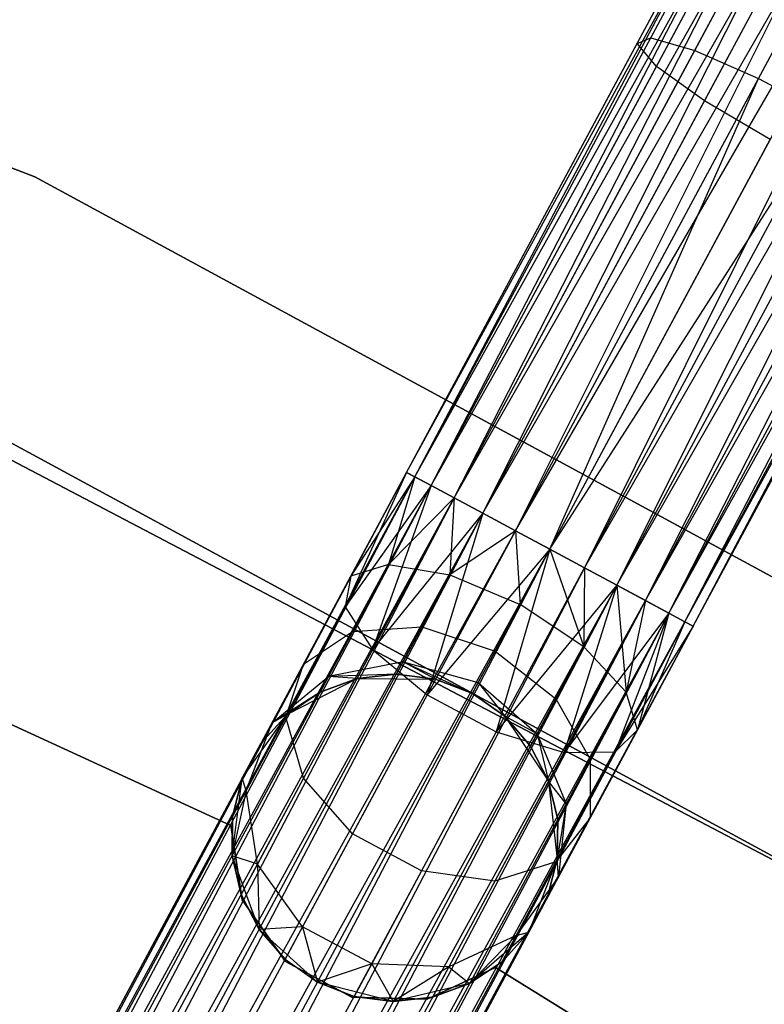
# Model space of a CAD drawing. Extents: x -91 to 92, y -91 to 92.
# Tile 300 of 319: x 26.72 to 31.27, y 53.03 to 59.04. Entities that reach past the tile are written whole.
import ezdxf

# ---------------------------------------------------------------- set-up
doc = ezdxf.new("R2010")
doc.units = 0
doc.header["$LTSCALE"] = 25.4
doc.layers.get('0').update_dxf_attribs({"linetype": 'CONTINUOUS'})

# ---------------------------------------------------------------- blocks, each defined once
blk = doc.blocks.new('NL2500012258_STL_2')
at = {"color": 0}
for p, q in [((121.3281, 55.8495, 27.3795), (124.9671, 62.6262, 27.6205)), ((121.3281, 55.8495, 27.3795), (124.9671, 62.6262, 27.6205)), ((121.3281, 55.8495, 27.6205), (124.9671, 62.6262, 27.6205)), ((121.3281, 55.8495, 27.6205), (124.9671, 62.6262, 27.6205)), ((121.3789, 55.8222, 27.8546), (124.9671, 62.6262, 27.6205)), ((121.3789, 55.8222, 27.8546), (124.9671, 62.6262, 27.6205)), ((121.3281, 55.8495, 27.3795), (125.0179, 62.5989, 27.1454)), ((121.3281, 55.8495, 27.3795), (125.0179, 62.5989, 27.1454)), ((121.3789, 55.8222, 27.1454), (125.0179, 62.5989, 27.1454)), ((121.3789, 55.8222, 27.1454), (125.0179, 62.5989, 27.1454)), ((121.3789, 55.8222, 27.8546), (125.1166, 62.5459, 28.0681)), ((121.3789, 55.8222, 27.8546), (125.1166, 62.5459, 28.0681)), ((121.4776, 55.7692, 26.9319), (125.0179, 62.5989, 27.1454)), ((121.4776, 55.7692, 26.9319), (125.0179, 62.5989, 27.1454)), ((121.4776, 55.7692, 28.0681), (125.1166, 62.5459, 28.0681)), ((121.4776, 55.7692, 28.0681), (125.1166, 62.5459, 28.0681)), ((121.6185, 55.6936, 28.2485), (125.1166, 62.5459, 28.0681)), ((121.6185, 55.6936, 28.2485), (125.1166, 62.5459, 28.0681)), ((121.4776, 55.7692, 26.9319), (125.2575, 62.4703, 26.7515)), ((121.4776, 55.7692, 26.9319), (125.2575, 62.4703, 26.7515)), ((121.6185, 55.6936, 26.7515), (125.2575, 62.4703, 26.7515)), ((121.6185, 55.6936, 26.7515), (125.2575, 62.4703, 26.7515)), ((121.7933, 55.5997, 26.6146), (125.2575, 62.4703, 26.7515)), ((121.7933, 55.5997, 26.6146), (125.2575, 62.4703, 26.7515)), ((121.6185, 55.6936, 28.2485), (125.4323, 62.3764, 28.3855)), ((121.6185, 55.6936, 28.2485), (125.4323, 62.3764, 28.3855)), ((121.7933, 55.5997, 28.3855), (125.4323, 62.3764, 28.3855)), ((121.7933, 55.5997, 28.3855), (125.4323, 62.3764, 28.3855)), ((121.9919, 55.4931, 28.4709), (125.4323, 62.3764, 28.3855)), ((121.9919, 55.4931, 28.4709), (125.4323, 62.3764, 28.3855)), ((121.7933, 55.5997, 26.6146), (125.6309, 62.2698, 26.5291)), ((121.7933, 55.5997, 26.6146), (125.6309, 62.2698, 26.5291)), ((121.9919, 55.4931, 26.5291), (125.6309, 62.2698, 26.5291)), ((121.9919, 55.4931, 26.5291), (125.6309, 62.2698, 26.5291)), ((121.9919, 55.4931, 28.4709), (125.8417, 62.1565, 28.5)), ((121.9919, 55.4931, 28.4709), (125.8417, 62.1565, 28.5)), ((122.2027, 55.3798, 26.5), (125.8417, 62.1565, 26.5)), ((122.2027, 55.3798, 26.5), (125.8417, 62.1565, 26.5)), ((122.2027, 55.3798, 28.5), (125.8417, 62.1565, 28.5)), ((122.2027, 55.3798, 28.5), (125.8417, 62.1565, 28.5)), ((125.8417, 62.1565, 28.5), (122.4135, 55.2666, 28.4709)), ((125.8417, 62.1565, 28.5), (122.4135, 55.2666, 28.4709)), ((122.4135, 55.2666, 26.5291), (126.0525, 62.0433, 26.5291)), ((122.4135, 55.2666, 26.5291), (126.0525, 62.0433, 26.5291)), ((122.6121, 55.16, 26.6146), (126.0525, 62.0433, 26.5291)), ((122.6121, 55.16, 26.6146), (126.0525, 62.0433, 26.5291)), ((122.4135, 55.2666, 28.4709), (126.2511, 61.9367, 28.3855)), ((122.4135, 55.2666, 28.4709), (126.2511, 61.9367, 28.3855)), ((122.6121, 55.16, 28.3855), (126.2511, 61.9367, 28.3855)), ((122.6121, 55.16, 28.3855), (126.2511, 61.9367, 28.3855)), ((122.7869, 55.0661, 28.2485), (126.2511, 61.9367, 28.3855)), ((122.7869, 55.0661, 28.2485), (126.2511, 61.9367, 28.3855)), ((122.6121, 55.16, 26.6146), (126.4259, 61.8428, 26.7515)), ((122.6121, 55.16, 26.6146), (126.4259, 61.8428, 26.7515)), ((122.7869, 55.0661, 26.7515), (126.4259, 61.8428, 26.7515)), ((122.7869, 55.0661, 26.7515), (126.4259, 61.8428, 26.7515)), ((122.9277, 54.9905, 26.9319), (126.4259, 61.8428, 26.7515)), ((122.9277, 54.9905, 26.9319), (126.4259, 61.8428, 26.7515)), ((122.7869, 55.0661, 28.2485), (126.5668, 61.7672, 28.0681)), ((122.7869, 55.0661, 28.2485), (126.5668, 61.7672, 28.0681)), ((122.9277, 54.9905, 28.0681), (126.5668, 61.7672, 28.0681)), ((122.9277, 54.9905, 28.0681), (126.5668, 61.7672, 28.0681)), ((123.0265, 54.9375, 27.8546), (126.5668, 61.7672, 28.0681)), ((123.0265, 54.9375, 27.8546), (126.5668, 61.7672, 28.0681)), ((122.9277, 54.9905, 26.9319), (126.6655, 61.7142, 27.1454)), ((122.9277, 54.9905, 26.9319), (126.6655, 61.7142, 27.1454)), ((123.0265, 54.9375, 27.1454), (126.6655, 61.7142, 27.1454)), ((123.0265, 54.9375, 27.1454), (126.6655, 61.7142, 27.1454)), ((123.0773, 54.9102, 27.3795), (126.6655, 61.7142, 27.1454)), ((123.0773, 54.9102, 27.3795), (126.6655, 61.7142, 27.1454)), ((123.0265, 54.9375, 27.8546), (126.7163, 61.6869, 27.6205)), ((123.0265, 54.9375, 27.8546), (126.7163, 61.6869, 27.6205)), ((123.0773, 54.9102, 27.6205), (126.7163, 61.6869, 27.6205)), ((123.0773, 54.9102, 27.6205), (126.7163, 61.6869, 27.6205)), ((123.0773, 54.9102, 27.3795), (126.7163, 61.6869, 27.6205)), ((123.0773, 54.9102, 27.3795), (126.7163, 61.6869, 27.6205)), ((122.8189, 58.5038, 177.6258), (124.2265, 61.125, 176.9443)), ((122.8189, 58.5038, 177.6258), (124.2265, 61.125, 176.9443)), ((123.0863, 58.427, 178.0152), (124.5211, 61.099, 177.3206)), ((123.0863, 58.427, 178.0152), (124.5211, 61.099, 177.3206)), ((122.7345, 58.4685, 177.156), (124.1092, 61.0285, 176.4904)), ((122.7345, 58.4685, 177.156), (124.1092, 61.0285, 176.4904)), ((123.4754, 58.2558, 178.2352), (124.9256, 60.9565, 177.5331)), ((123.4754, 58.2558, 178.2352), (124.9256, 60.9565, 177.5331)), ((122.8523, 58.3292, 176.7135), (124.1961, 60.8316, 176.0629)), ((122.8523, 58.3292, 176.7135), (124.1961, 60.8316, 176.0629)), ((119.0583, 57.6553, 26.5), (111.3045, 60.6336, 26.5)), ((111.3045, 60.6336, 17), (119.0583, 57.6553, 17)), ((119.0583, 57.6553, 26.5), (111.3045, 60.6336, 26.5)), ((111.3045, 60.6336, 17), (119.0583, 57.6553, 17)), ((123.1455, 58.1179, 176.3996), (124.4673, 60.5795, 175.7597)), ((123.1455, 58.1179, 176.3996), (124.4673, 60.5795, 175.7597)), ((121.3281, 55.8495, 177.3795), (122.7345, 58.4685, 177.156)), ((121.3281, 55.8495, 177.3795), (122.7345, 58.4685, 177.156)), ((121.3789, 55.8222, 177.8546), (122.8189, 58.5038, 177.6258)), ((121.3789, 55.8222, 177.8546), (122.8189, 58.5038, 177.6258)), ((122.7345, 58.4685, 177.156), (122.8189, 58.5038, 177.6258)), ((122.7345, 58.4685, 177.156), (122.8189, 58.5038, 177.6258)), ((122.8523, 58.3292, 176.7135), (122.7345, 58.4685, 177.156)), ((122.8523, 58.3292, 176.7135), (122.7345, 58.4685, 177.156)), ((122.8189, 58.5038, 177.6258), (123.0863, 58.427, 178.0152)), ((122.8189, 58.5038, 177.6258), (123.0863, 58.427, 178.0152)), ((121.6185, 55.6936, 178.2485), (123.0863, 58.427, 178.0152)), ((121.6185, 55.6936, 178.2485), (123.0863, 58.427, 178.0152)), ((123.0863, 58.427, 178.0152), (123.4754, 58.2558, 178.2352)), ((123.0863, 58.427, 178.0152), (123.4754, 58.2558, 178.2352)), ((121.4776, 55.7692, 176.9319), (122.8523, 58.3292, 176.7135)), ((121.4776, 55.7692, 176.9319), (122.8523, 58.3292, 176.7135)), ((123.1455, 58.1179, 176.3996), (122.8523, 58.3292, 176.7135)), ((123.1455, 58.1179, 176.3996), (122.8523, 58.3292, 176.7135)), ((121.9919, 55.4931, 178.4709), (123.4754, 58.2558, 178.2352)), ((121.9919, 55.4931, 178.4709), (123.4754, 58.2558, 178.2352)), ((122.2027, 55.3798, 178.5), (123.4754, 58.2558, 178.2352)), ((122.2027, 55.3798, 178.5), (123.4754, 58.2558, 178.2352)), ((123.4754, 58.2558, 178.2352), (123.8971, 58.0294, 178.2352)), ((123.4754, 58.2558, 178.2352), (123.8971, 58.0294, 178.2352)), ((121.7933, 55.5997, 176.6145), (123.1455, 58.1179, 176.3996)), ((121.7933, 55.5997, 176.6145), (123.1455, 58.1179, 176.3996)), ((123.5468, 57.883, 176.2864), (123.1455, 58.1179, 176.3996)), ((123.5468, 57.883, 176.2864), (123.1455, 58.1179, 176.3996)), ((122.2027, 55.3798, 178.5), (123.8971, 58.0294, 178.2352)), ((122.2027, 55.3798, 178.5), (123.8971, 58.0294, 178.2352)), ((122.4135, 55.2666, 178.4709), (123.8971, 58.0294, 178.2352)), ((122.4135, 55.2666, 178.4709), (123.8971, 58.0294, 178.2352)), ((122.2027, 55.3798, 176.5), (123.5468, 57.883, 176.2864)), ((122.2027, 55.3798, 176.5), (123.5468, 57.883, 176.2864)), ((122.7869, 55.0661, 178.2485), (124.2547, 57.7996, 178.0152)), ((122.7869, 55.0661, 178.2485), (124.2547, 57.7996, 178.0152)), ((122.6121, 55.16, 176.6145), (123.9644, 57.6782, 176.3996)), ((122.6121, 55.16, 176.6145), (123.9644, 57.6782, 176.3996)), ((126.3571, 53.6903, 26.5), (119.0583, 57.6553, 26.5)), ((119.0583, 57.6553, 17), (126.3571, 53.6903, 17)), ((119.0583, 57.6553, 26.5), (119.0583, 57.6553, 17)), ((126.3571, 53.6903, 26.5), (119.0583, 57.6553, 26.5)), ((119.0583, 57.6553, 17), (126.3571, 53.6903, 17)), ((119.0583, 57.6553, 26.5), (119.0583, 57.6553, 17)), ((123.0265, 54.9375, 177.8546), (124.4664, 57.6191, 177.6258)), ((123.0265, 54.9375, 177.8546), (124.4664, 57.6191, 177.6258)), ((122.9277, 54.9905, 176.9319), (124.3024, 57.5505, 176.7135)), ((122.9277, 54.9905, 176.9319), (124.3024, 57.5505, 176.7135)), ((123.0773, 54.9102, 177.3795), (124.4836, 57.5292, 177.156)), ((123.0773, 54.9102, 177.3795), (124.4836, 57.5292, 177.156)), ((124.7933, 52.8373, 19), (117.6193, 56.6054, 19)), ((117.6193, 56.6054, 20), (124.7933, 52.8373, 20)), ((124.7933, 52.8373, 19), (117.6193, 56.6054, 19)), ((117.6193, 56.6054, 20), (124.7933, 52.8373, 20)), ((118.43, 56.2932, 26.5), (125.5564, 52.4219, 26.5)), ((125.5564, 52.4219, 17), (118.43, 56.2932, 17)), ((125.5564, 52.4219, 17), (118.43, 56.2932, 17)), ((118.43, 56.2932, 26.5), (125.5564, 52.4219, 26.5)), ((115.1547, 56.04, 22), (120.2552, 53.6936, 22)), ((120.2552, 53.6936, 20), (115.1547, 56.04, 20)), ((120.2552, 53.6936, 20), (115.1547, 56.04, 20)), ((115.1547, 56.04, 22), (120.2552, 53.6936, 22)), ((121.3281, 55.8495, 177.3795), (112.2211, 38.89, 177.6205)), ((112.2211, 38.89, 177.3795), (121.3281, 55.8495, 177.3795)), ((121.3281, 55.8495, 177.3795), (112.2211, 38.89, 177.6205)), ((112.2211, 38.89, 177.3795), (121.3281, 55.8495, 177.3795)), ((112.2211, 38.89, 177.6205), (121.3789, 55.8222, 177.8546)), ((112.2211, 38.89, 177.6205), (121.3789, 55.8222, 177.8546)), ((112.2719, 38.8627, 177.1454), (121.3281, 55.8495, 177.3795)), ((112.2719, 38.8627, 177.1454), (121.3281, 55.8495, 177.3795)), ((112.2719, 38.8627, 177.8546), (121.3789, 55.8222, 177.8546)), ((112.2719, 38.8627, 177.8546), (121.3789, 55.8222, 177.8546)), ((121.3789, 55.8222, 177.8546), (112.3706, 38.8097, 178.0681)), ((121.3789, 55.8222, 177.8546), (112.3706, 38.8097, 178.0681)), ((121.3281, 55.8495, 27.6205), (120.9526, 55.0283, 27.6754)), ((121.3281, 55.8495, 27.6205), (120.9526, 55.0283, 27.6754)), ((121.3789, 55.8222, 27.8546), (120.9526, 55.0283, 27.6754)), ((121.3789, 55.8222, 27.8546), (120.9526, 55.0283, 27.6754)), ((121.3281, 55.8495, 27.3795), (120.9878, 55.2158, 27.2364)), ((121.3281, 55.8495, 27.6205), (120.9878, 55.2158, 27.2364)), ((121.3281, 55.8495, 27.6205), (120.9878, 55.2158, 27.2364)), ((121.3281, 55.8495, 27.3795), (120.9878, 55.2158, 27.2364)), ((121.3789, 55.8222, 27.1454), (120.9878, 55.2158, 27.2364)), ((121.3789, 55.8222, 27.1454), (120.9878, 55.2158, 27.2364)), ((121.3789, 55.8222, 27.1454), (121.2184, 55.2864, 26.8229)), ((121.3789, 55.8222, 27.1454), (121.2184, 55.2864, 26.8229)), ((121.3789, 55.8222, 177.8546), (121.3281, 55.8495, 177.3795)), ((121.3281, 55.8495, 177.3795), (121.4776, 55.7692, 176.9319)), ((121.3281, 55.8495, 177.3795), (121.4776, 55.7692, 176.9319)), ((121.3789, 55.8222, 177.8546), (121.3281, 55.8495, 177.3795)), ((121.3789, 55.8222, 27.1454), (121.3281, 55.8495, 27.3795)), ((121.3281, 55.8495, 27.6205), (121.3789, 55.8222, 27.8546)), ((121.3281, 55.8495, 27.6205), (121.3789, 55.8222, 27.8546)), ((121.3789, 55.8222, 27.1454), (121.3281, 55.8495, 27.3795)), ((121.6185, 55.6936, 178.2485), (121.3789, 55.8222, 177.8546)), ((121.6185, 55.6936, 178.2485), (121.3789, 55.8222, 177.8546)), ((121.4776, 55.7692, 26.9319), (121.3789, 55.8222, 27.1454)), ((121.3789, 55.8222, 27.8546), (121.4776, 55.7692, 28.0681)), ((121.3789, 55.8222, 27.8546), (121.4776, 55.7692, 28.0681)), ((121.4776, 55.7692, 26.9319), (121.3789, 55.8222, 27.1454)), ((121.4776, 55.7692, 176.9319), (112.2719, 38.8627, 177.1454)), ((121.4776, 55.7692, 176.9319), (112.2719, 38.8627, 177.1454)), ((112.3706, 38.8097, 176.9319), (121.4776, 55.7692, 176.9319)), ((112.3706, 38.8097, 176.9319), (121.4776, 55.7692, 176.9319)), ((112.5114, 38.7341, 176.7515), (121.4776, 55.7692, 176.9319)), ((112.5114, 38.7341, 176.7515), (121.4776, 55.7692, 176.9319)), ((121.4776, 55.7692, 28.0681), (120.9526, 55.0283, 27.6754)), ((121.4776, 55.7692, 28.0681), (120.9526, 55.0283, 27.6754)), ((121.4776, 55.7692, 28.0681), (121.1209, 54.7669, 28.0393)), ((121.4776, 55.7692, 28.0681), (121.1209, 54.7669, 28.0393)), ((121.4776, 55.7692, 26.9319), (121.2184, 55.2864, 26.8229)), ((121.4776, 55.7692, 26.9319), (121.2184, 55.2864, 26.8229)), ((121.4776, 55.7692, 176.9319), (121.7933, 55.5997, 176.6145)), ((121.4776, 55.7692, 176.9319), (121.7933, 55.5997, 176.6145)), ((121.6185, 55.6936, 26.7515), (121.4776, 55.7692, 26.9319)), ((121.4776, 55.7692, 28.0681), (121.6185, 55.6936, 28.2485)), ((121.4776, 55.7692, 28.0681), (121.6185, 55.6936, 28.2485)), ((121.6185, 55.6936, 26.7515), (121.4776, 55.7692, 26.9319)), ((112.3706, 38.8097, 178.0681), (121.6185, 55.6936, 178.2485)), ((112.3706, 38.8097, 178.0681), (121.6185, 55.6936, 178.2485)), ((112.5114, 38.7341, 178.2485), (121.6185, 55.6936, 178.2485)), ((112.5114, 38.7341, 178.2485), (121.6185, 55.6936, 178.2485)), ((121.6185, 55.6936, 178.2485), (112.6862, 38.6402, 178.3855)), ((121.6185, 55.6936, 178.2485), (112.6862, 38.6402, 178.3855)), ((121.6185, 55.6936, 28.2485), (121.1209, 54.7669, 28.0393)), ((121.6185, 55.6936, 28.2485), (121.1209, 54.7669, 28.0393)), ((121.6185, 55.6936, 26.7515), (121.2184, 55.2864, 26.8229)), ((121.6185, 55.6936, 26.7515), (121.2184, 55.2864, 26.8229)), ((121.6185, 55.6936, 26.7515), (121.5915, 55.2239, 26.5297)), ((121.6185, 55.6936, 26.7515), (121.5915, 55.2239, 26.5297)), ((121.9919, 55.4931, 178.4709), (121.6185, 55.6936, 178.2485)), ((121.9919, 55.4931, 178.4709), (121.6185, 55.6936, 178.2485)), ((121.7933, 55.5997, 26.6146), (121.6185, 55.6936, 26.7515)), ((121.6185, 55.6936, 28.2485), (121.7933, 55.5997, 28.3855)), ((121.6185, 55.6936, 28.2485), (121.7933, 55.5997, 28.3855)), ((121.7933, 55.5997, 26.6146), (121.6185, 55.6936, 26.7515)), ((121.7933, 55.5997, 176.6145), (112.5114, 38.7341, 176.7515)), ((121.7933, 55.5997, 176.6145), (112.5114, 38.7341, 176.7515)), ((112.6862, 38.6402, 176.6145), (121.7933, 55.5997, 176.6145)), ((112.6862, 38.6402, 176.6145), (121.7933, 55.5997, 176.6145)), ((112.8848, 38.5336, 176.5291), (121.7933, 55.5997, 176.6145)), ((112.8848, 38.5336, 176.5291), (121.7933, 55.5997, 176.6145)), ((121.7933, 55.5997, 28.3855), (121.1209, 54.7669, 28.0393)), ((121.7933, 55.5997, 28.3855), (121.1209, 54.7669, 28.0393)), ((121.7933, 55.5997, 28.3855), (121.454, 54.4914, 28.2448)), ((121.7933, 55.5997, 28.3855), (121.454, 54.4914, 28.2448)), ((121.7933, 55.5997, 26.6146), (121.5915, 55.2239, 26.5297)), ((121.7933, 55.5997, 26.6146), (121.5915, 55.2239, 26.5297)), ((121.7933, 55.5997, 176.6145), (122.2027, 55.3798, 176.5)), ((121.7933, 55.5997, 176.6145), (122.2027, 55.3798, 176.5)), ((121.9919, 55.4931, 26.5291), (121.7933, 55.5997, 26.6146)), ((121.7933, 55.5997, 28.3855), (121.9919, 55.4931, 28.4709)), ((121.7933, 55.5997, 28.3855), (121.9919, 55.4931, 28.4709)), ((121.9919, 55.4931, 26.5291), (121.7933, 55.5997, 26.6146)), ((112.6862, 38.6402, 178.3855), (121.9919, 55.4931, 178.4709)), ((112.6862, 38.6402, 178.3855), (121.9919, 55.4931, 178.4709)), ((112.8848, 38.5336, 178.4709), (121.9919, 55.4931, 178.4709)), ((112.8848, 38.5336, 178.4709), (121.9919, 55.4931, 178.4709)), ((121.9919, 55.4931, 28.4709), (121.454, 54.4914, 28.2448)), ((121.9919, 55.4931, 28.4709), (121.454, 54.4914, 28.2448)), ((121.9919, 55.4931, 26.5291), (121.5915, 55.2239, 26.5297)), ((121.9919, 55.4931, 26.5291), (121.5915, 55.2239, 26.5297)), ((122.2027, 55.3798, 178.5), (121.9919, 55.4931, 178.4709)), ((122.2027, 55.3798, 178.5), (121.9919, 55.4931, 178.4709)), ((122.2027, 55.3798, 26.5), (121.9919, 55.4931, 26.5291)), ((121.9919, 55.4931, 28.4709), (122.2027, 55.3798, 28.5)), ((121.9919, 55.4931, 28.4709), (122.2027, 55.3798, 28.5)), ((121.9919, 55.4931, 26.5291), (122.0216, 55.0427, 26.4239)), ((121.9919, 55.4931, 26.5291), (122.0216, 55.0427, 26.4239)), ((122.2027, 55.3798, 26.5), (121.9919, 55.4931, 26.5291)), ((112.8848, 38.5336, 176.5291), (122.2027, 55.3798, 176.5)), ((112.8848, 38.5336, 176.5291), (122.2027, 55.3798, 176.5)), ((113.0956, 38.4204, 178.5), (122.2027, 55.3798, 178.5)), ((113.0956, 38.4204, 178.5), (122.2027, 55.3798, 178.5)), ((113.0956, 38.4204, 176.5), (122.2027, 55.3798, 176.5)), ((113.0956, 38.4204, 176.5), (122.2027, 55.3798, 176.5)), ((113.3065, 38.3071, 176.5291), (122.2027, 55.3798, 176.5)), ((113.3065, 38.3071, 176.5291), (122.2027, 55.3798, 176.5)), ((122.2027, 55.3798, 28.5), (121.454, 54.4914, 28.2448)), ((122.2027, 55.3798, 28.5), (121.454, 54.4914, 28.2448)), ((122.2027, 55.3798, 28.5), (121.8757, 54.265, 28.2448)), ((122.2027, 55.3798, 28.5), (121.8757, 54.265, 28.2448)), ((122.0216, 55.0427, 26.4239), (122.2027, 55.3798, 26.5)), ((122.0216, 55.0427, 26.4239), (122.2027, 55.3798, 26.5)), ((122.2027, 55.3798, 176.5), (122.6121, 55.16, 176.6145)), ((122.4135, 55.2666, 178.4709), (122.2027, 55.3798, 178.5)), ((122.4135, 55.2666, 178.4709), (122.2027, 55.3798, 178.5)), ((122.2027, 55.3798, 176.5), (122.6121, 55.16, 176.6145)), ((122.4135, 55.2666, 26.5291), (122.2027, 55.3798, 26.5)), ((122.2027, 55.3798, 28.5), (122.4135, 55.2666, 28.4709)), ((122.2027, 55.3798, 26.5), (122.4103, 54.7842, 26.5297)), ((122.4135, 55.2666, 26.5291), (122.2027, 55.3798, 26.5)), ((122.2027, 55.3798, 26.5), (122.4103, 54.7842, 26.5297)), ((122.2027, 55.3798, 28.5), (122.4135, 55.2666, 28.4709)), ((113.3065, 38.3071, 178.4709), (122.4135, 55.2666, 178.4709)), ((113.3065, 38.3071, 178.4709), (122.4135, 55.2666, 178.4709)), ((122.4135, 55.2666, 178.4709), (113.5051, 38.2005, 178.3855)), ((122.4135, 55.2666, 178.4709), (113.5051, 38.2005, 178.3855)), ((121.2184, 55.2864, 26.8229), (120.9878, 55.2158, 27.2364)), ((121.2184, 55.2864, 26.8229), (120.9878, 55.2158, 27.2364)), ((121.2184, 55.2864, 26.8229), (120.9986, 54.8771, 26.5125)), ((121.2184, 55.2864, 26.8229), (120.9986, 54.8771, 26.5125)), ((121.2184, 55.2864, 26.8229), (121.5915, 55.2239, 26.5297)), ((121.2184, 55.2864, 26.8229), (121.5915, 55.2239, 26.5297)), ((122.4135, 55.2666, 28.4709), (121.8757, 54.265, 28.2448)), ((122.4135, 55.2666, 28.4709), (121.8757, 54.265, 28.2448)), ((122.4135, 55.2666, 26.5291), (122.4103, 54.7842, 26.5297)), ((122.4135, 55.2666, 26.5291), (122.4103, 54.7842, 26.5297)), ((122.7869, 55.0661, 178.2485), (122.4135, 55.2666, 178.4709)), ((122.7869, 55.0661, 178.2485), (122.4135, 55.2666, 178.4709)), ((122.4135, 55.2666, 28.4709), (122.6121, 55.16, 28.3855)), ((122.6121, 55.16, 26.6146), (122.4135, 55.2666, 26.5291)), ((122.6121, 55.16, 26.6146), (122.4135, 55.2666, 26.5291)), ((122.4135, 55.2666, 28.4709), (122.6121, 55.16, 28.3855)), ((120.9878, 55.2158, 27.2364), (120.6994, 54.6786, 26.829)), ((120.9878, 55.2158, 27.2364), (120.6994, 54.6786, 26.829)), ((120.9878, 55.2158, 27.2364), (120.9526, 55.0283, 27.6754)), ((120.9878, 55.2158, 27.2364), (120.9526, 55.0283, 27.6754)), ((121.5915, 55.2239, 26.5297), (121.4204, 54.9054, 26.2881)), ((121.5915, 55.2239, 26.5297), (121.4204, 54.9054, 26.2881)), ((121.5915, 55.2239, 26.5297), (122.0216, 55.0427, 26.4239)), ((121.5915, 55.2239, 26.5297), (122.0216, 55.0427, 26.4239)), ((122.6121, 55.16, 176.6145), (113.3065, 38.3071, 176.5291)), ((122.6121, 55.16, 176.6145), (113.3065, 38.3071, 176.5291)), ((113.5051, 38.2005, 176.6145), (122.6121, 55.16, 176.6145)), ((113.5051, 38.2005, 176.6145), (122.6121, 55.16, 176.6145)), ((113.6799, 38.1066, 176.7515), (122.6121, 55.16, 176.6145)), ((113.6799, 38.1066, 176.7515), (122.6121, 55.16, 176.6145)), ((122.6121, 55.16, 28.3855), (121.8757, 54.265, 28.2448)), ((122.6121, 55.16, 28.3855), (121.8757, 54.265, 28.2448)), ((122.6121, 55.16, 28.3855), (122.2893, 54.1395, 28.0393)), ((122.6121, 55.16, 28.3855), (122.2893, 54.1395, 28.0393)), ((122.6121, 55.16, 26.6146), (122.4103, 54.7842, 26.5297)), ((122.6121, 55.16, 26.6146), (122.4103, 54.7842, 26.5297)), ((122.6121, 55.16, 176.6145), (122.9277, 54.9905, 176.9319)), ((122.6121, 55.16, 176.6145), (122.9277, 54.9905, 176.9319)), ((122.6121, 55.16, 28.3855), (122.7869, 55.0661, 28.2485)), ((122.7869, 55.0661, 26.7515), (122.6121, 55.16, 26.6146)), ((122.6121, 55.16, 26.6146), (122.6685, 54.5077, 26.8229)), ((122.7869, 55.0661, 26.7515), (122.6121, 55.16, 26.6146)), ((122.6121, 55.16, 26.6146), (122.6685, 54.5077, 26.8229)), ((122.6121, 55.16, 28.3855), (122.7869, 55.0661, 28.2485)), ((113.5051, 38.2005, 178.3855), (122.7869, 55.0661, 178.2485)), ((113.5051, 38.2005, 178.3855), (122.7869, 55.0661, 178.2485)), ((113.6799, 38.1066, 178.2485), (122.7869, 55.0661, 178.2485)), ((113.6799, 38.1066, 178.2485), (122.7869, 55.0661, 178.2485)), ((122.7869, 55.0661, 178.2485), (113.8207, 38.031, 178.0681)), ((122.7869, 55.0661, 178.2485), (113.8207, 38.031, 178.0681)), ((120.9526, 55.0283, 27.6754), (120.5912, 54.3554, 27.165)), ((120.9526, 55.0283, 27.6754), (120.5912, 54.3554, 27.165)), ((120.9526, 55.0283, 27.6754), (121.1209, 54.7669, 28.0393)), ((120.9526, 55.0283, 27.6754), (121.1209, 54.7669, 28.0393)), ((121.8682, 54.7569, 26.2071), (122.0216, 55.0427, 26.4239)), ((121.8682, 54.7569, 26.2071), (122.0216, 55.0427, 26.4239)), ((122.4103, 54.7842, 26.5297), (122.0216, 55.0427, 26.4239)), ((122.4103, 54.7842, 26.5297), (122.0216, 55.0427, 26.4239)), ((122.7869, 55.0661, 28.2485), (122.2893, 54.1395, 28.0393)), ((122.7869, 55.0661, 28.2485), (122.2893, 54.1395, 28.0393)), ((122.7869, 55.0661, 26.7515), (122.6685, 54.5077, 26.8229)), ((122.7869, 55.0661, 26.7515), (122.6685, 54.5077, 26.8229)), ((123.0265, 54.9375, 177.8546), (122.7869, 55.0661, 178.2485)), ((123.0265, 54.9375, 177.8546), (122.7869, 55.0661, 178.2485)), ((122.7869, 55.0661, 28.2485), (122.9277, 54.9905, 28.0681)), ((122.9277, 54.9905, 26.9319), (122.7869, 55.0661, 26.7515)), ((122.9277, 54.9905, 26.9319), (122.7869, 55.0661, 26.7515)), ((122.7869, 55.0661, 28.2485), (122.9277, 54.9905, 28.0681)), ((122.9277, 54.9905, 176.9319), (113.6799, 38.1066, 176.7515)), ((122.9277, 54.9905, 176.9319), (113.6799, 38.1066, 176.7515)), ((113.8207, 38.031, 176.9319), (122.9277, 54.9905, 176.9319)), ((113.8207, 38.031, 176.9319), (122.9277, 54.9905, 176.9319)), ((113.9194, 37.978, 177.1454), (122.9277, 54.9905, 176.9319)), ((113.9194, 37.978, 177.1454), (122.9277, 54.9905, 176.9319)), ((122.9277, 54.9905, 28.0681), (122.2893, 54.1395, 28.0393)), ((122.9277, 54.9905, 28.0681), (122.2893, 54.1395, 28.0393)), ((122.9277, 54.9905, 28.0681), (122.6002, 54.1436, 27.6754)), ((122.9277, 54.9905, 28.0681), (122.6002, 54.1436, 27.6754)), ((122.9277, 54.9905, 26.9319), (122.6685, 54.5077, 26.8229)), ((122.9277, 54.9905, 26.9319), (122.6685, 54.5077, 26.8229)), ((122.9277, 54.9905, 26.9319), (122.737, 54.2765, 27.2364)), ((122.9277, 54.9905, 26.9319), (122.737, 54.2765, 27.2364)), ((122.9277, 54.9905, 176.9319), (123.0773, 54.9102, 177.3795)), ((122.9277, 54.9905, 176.9319), (123.0773, 54.9102, 177.3795)), ((122.9277, 54.9905, 28.0681), (123.0265, 54.9375, 27.8546)), ((123.0265, 54.9375, 27.1454), (122.9277, 54.9905, 26.9319)), ((123.0265, 54.9375, 27.1454), (122.9277, 54.9905, 26.9319)), ((122.9277, 54.9905, 28.0681), (123.0265, 54.9375, 27.8546)), ((113.8207, 38.031, 178.0681), (123.0265, 54.9375, 177.8546)), ((113.8207, 38.031, 178.0681), (123.0265, 54.9375, 177.8546)), ((113.9194, 37.978, 177.8546), (123.0265, 54.9375, 177.8546)), ((113.9194, 37.978, 177.8546), (123.0265, 54.9375, 177.8546)), ((123.0773, 54.9102, 177.3795), (113.9194, 37.978, 177.1454)), ((123.0773, 54.9102, 177.3795), (113.9194, 37.978, 177.1454)), ((123.0265, 54.9375, 177.8546), (113.9702, 37.9507, 177.6205)), ((123.0265, 54.9375, 177.8546), (113.9702, 37.9507, 177.6205)), ((113.9702, 37.9507, 177.3795), (123.0773, 54.9102, 177.3795)), ((113.9702, 37.9507, 177.6205), (123.0773, 54.9102, 177.3795)), ((113.9702, 37.9507, 177.6205), (123.0773, 54.9102, 177.3795)), ((113.9702, 37.9507, 177.3795), (123.0773, 54.9102, 177.3795)), ((120.9986, 54.8771, 26.5125), (121.4204, 54.9054, 26.2881)), ((120.9986, 54.8771, 26.5125), (121.4204, 54.9054, 26.2881)), ((121.4204, 54.9054, 26.2881), (121.3061, 54.6925, 25.9265)), ((121.4204, 54.9054, 26.2881), (121.3061, 54.6925, 25.9265)), ((121.4204, 54.9054, 26.2881), (121.8682, 54.7569, 26.2071)), ((121.4204, 54.9054, 26.2881), (121.8682, 54.7569, 26.2071)), ((123.0265, 54.9375, 27.8546), (122.6002, 54.1436, 27.6754)), ((123.0265, 54.9375, 27.8546), (122.6002, 54.1436, 27.6754)), ((123.0773, 54.9102, 27.6205), (122.6002, 54.1436, 27.6754)), ((123.0773, 54.9102, 27.6205), (122.6002, 54.1436, 27.6754)), ((123.0265, 54.9375, 27.1454), (122.737, 54.2765, 27.2364)), ((123.0265, 54.9375, 27.1454), (122.737, 54.2765, 27.2364)), ((123.0773, 54.9102, 27.6205), (122.737, 54.2765, 27.2364)), ((123.0773, 54.9102, 27.3795), (122.737, 54.2765, 27.2364)), ((123.0773, 54.9102, 27.3795), (122.737, 54.2765, 27.2364)), ((123.0773, 54.9102, 27.6205), (122.737, 54.2765, 27.2364)), ((123.0773, 54.9102, 177.3795), (123.0265, 54.9375, 177.8546)), ((123.0773, 54.9102, 177.3795), (123.0265, 54.9375, 177.8546)), ((123.0265, 54.9375, 27.8546), (123.0773, 54.9102, 27.6205)), ((123.0773, 54.9102, 27.3795), (123.0265, 54.9375, 27.1454)), ((123.0773, 54.9102, 27.3795), (123.0265, 54.9375, 27.1454)), ((123.0265, 54.9375, 27.8546), (123.0773, 54.9102, 27.6205)), ((120.6994, 54.6786, 26.829), (120.9986, 54.8771, 26.5125)), ((120.6994, 54.6786, 26.829), (120.9986, 54.8771, 26.5125)), ((120.9986, 54.8771, 26.5125), (120.8518, 54.6037, 26.048)), ((120.9986, 54.8771, 26.5125), (120.8518, 54.6037, 26.048)), ((122.4103, 54.7842, 26.5297), (122.2393, 54.4657, 26.2881)), ((122.4103, 54.7842, 26.5297), (122.2393, 54.4657, 26.2881)), ((122.6685, 54.5077, 26.8229), (122.4103, 54.7842, 26.5297)), ((122.6685, 54.5077, 26.8229), (122.4103, 54.7842, 26.5297)), ((121.1209, 54.7669, 28.0393), (120.699, 53.9813, 27.4435)), ((121.1209, 54.7669, 28.0393), (120.699, 53.9813, 27.4435)), ((121.1209, 54.7669, 28.0393), (121.454, 54.4914, 28.2448)), ((121.1209, 54.7669, 28.0393), (121.454, 54.4914, 28.2448)), ((121.7656, 54.5659, 25.8827), (121.8682, 54.7569, 26.2071)), ((121.7656, 54.5659, 25.8827), (121.8682, 54.7569, 26.2071)), ((121.8682, 54.7569, 26.2071), (122.2393, 54.4657, 26.2881)), ((121.8682, 54.7569, 26.2071), (122.2393, 54.4657, 26.2881)), ((120.6994, 54.6786, 26.829), (120.5066, 54.3197, 26.2192)), ((120.6994, 54.6786, 26.829), (120.5066, 54.3197, 26.2192)), ((120.5912, 54.3554, 27.165), (120.6994, 54.6786, 26.829)), ((120.5912, 54.3554, 27.165), (120.6994, 54.6786, 26.829)), ((121.3061, 54.6925, 25.9265), (120.8518, 54.6037, 26.048)), ((121.3061, 54.6925, 25.9265), (120.8518, 54.6037, 26.048)), ((121.266, 54.6178, 25.5), (121.3061, 54.6925, 25.9265)), ((121.266, 54.6178, 25.5), (121.3061, 54.6925, 25.9265)), ((121.505, 54.5865, 25.5), (121.3061, 54.6925, 25.9265)), ((121.3061, 54.6925, 25.9265), (121.7296, 54.4988, 25.5)), ((121.505, 54.5865, 25.5), (121.3061, 54.6925, 25.9265)), ((121.3061, 54.6925, 25.9265), (121.7296, 54.4988, 25.5)), ((121.3061, 54.6925, 25.9265), (121.7656, 54.5659, 25.8827)), ((121.3061, 54.6925, 25.9265), (121.7656, 54.5659, 25.8827)), ((120.5066, 54.3197, 26.2192), (120.8518, 54.6037, 26.048)), ((120.5066, 54.3197, 26.2192), (120.8518, 54.6037, 26.048)), ((120.8518, 54.6037, 26.048), (120.8002, 54.5076, 25.5)), ((120.8518, 54.6037, 26.048), (120.8002, 54.5076, 25.5)), ((121.266, 54.6178, 25.5), (120.8518, 54.6037, 26.048)), ((121.266, 54.6178, 25.5), (120.8518, 54.6037, 26.048)), ((121.0264, 54.591, 25.5), (120.8518, 54.6037, 26.048)), ((121.0264, 54.591, 25.5), (120.8518, 54.6037, 26.048)), ((121.266, 54.6178, 25.5), (121.0264, 54.591, 25.5)), ((121.0264, 54.591, 20), (121.266, 54.6178, 25.5)), ((121.266, 54.6178, 25.5), (121.0264, 54.591, 25.5)), ((121.0264, 54.591, 20), (121.266, 54.6178, 25.5)), ((121.505, 54.5865, 25.5), (121.266, 54.6178, 25.5)), ((121.266, 54.6178, 25.5), (121.505, 54.5865, 20)), ((121.266, 54.6178, 25.5), (121.505, 54.5865, 20)), ((121.505, 54.5865, 25.5), (121.266, 54.6178, 25.5)), ((120.6005, 54.3726, 20), (121.0264, 54.591, 20)), ((120.6005, 54.3726, 20), (121.0264, 54.591, 20)), ((121.0264, 54.591, 25.5), (120.8002, 54.5076, 25.5)), ((120.8002, 54.5076, 25.5), (121.0264, 54.591, 20)), ((120.8002, 54.5076, 25.5), (121.0264, 54.591, 20)), ((121.0264, 54.591, 25.5), (120.8002, 54.5076, 25.5)), ((121.0264, 54.591, 20), (121.505, 54.5865, 20)), ((121.0264, 54.591, 20), (121.505, 54.5865, 20)), ((121.0264, 54.591, 25.5), (121.0264, 54.591, 20)), ((121.0264, 54.591, 25.5), (121.0264, 54.591, 20)), ((121.505, 54.5865, 20), (121.7296, 54.4988, 20)), ((121.7296, 54.4988, 25.5), (121.505, 54.5865, 25.5)), ((121.505, 54.5865, 25.5), (121.505, 54.5865, 20)), ((121.505, 54.5865, 25.5), (121.505, 54.5865, 20)), ((121.7296, 54.4988, 25.5), (121.505, 54.5865, 25.5)), ((121.505, 54.5865, 20), (121.7296, 54.4988, 20)), ((121.7296, 54.4988, 25.5), (121.7656, 54.5659, 25.8827)), ((121.7296, 54.4988, 25.5), (121.7656, 54.5659, 25.8827)), ((121.7656, 54.5659, 25.8827), (121.9267, 54.36, 25.5)), ((121.7656, 54.5659, 25.8827), (121.9267, 54.36, 25.5)), ((121.7656, 54.5659, 25.8827), (122.125, 54.2528, 25.9265)), ((121.7656, 54.5659, 25.8827), (122.125, 54.2528, 25.9265)), ((120.8002, 54.5076, 25.5), (120.5066, 54.3197, 26.2192)), ((120.8002, 54.5076, 25.5), (120.5066, 54.3197, 26.2192)), ((120.8002, 54.5076, 25.5), (120.6005, 54.3726, 25.5)), ((120.6005, 54.3726, 20), (120.8002, 54.5076, 25.5)), ((120.8002, 54.5076, 25.5), (120.6005, 54.3726, 25.5)), ((120.6005, 54.3726, 20), (120.8002, 54.5076, 25.5)), ((121.454, 54.4914, 28.2448), (120.998, 53.6423, 27.6008)), ((121.454, 54.4914, 28.2448), (120.998, 53.6423, 27.6008)), ((121.454, 54.4914, 28.2448), (121.8757, 54.265, 28.2448)), ((121.454, 54.4914, 28.2448), (121.8757, 54.265, 28.2448)), ((121.7296, 54.4988, 20), (121.9267, 54.36, 20)), ((121.9267, 54.36, 25.5), (121.7296, 54.4988, 25.5)), ((121.7296, 54.4988, 25.5), (121.7296, 54.4988, 20)), ((121.7296, 54.4988, 25.5), (121.7296, 54.4988, 20)), ((121.9267, 54.36, 25.5), (121.7296, 54.4988, 25.5)), ((121.7296, 54.4988, 20), (121.9267, 54.36, 20)), ((122.6685, 54.5077, 26.8229), (122.4487, 54.0984, 26.5125)), ((122.6685, 54.5077, 26.8229), (122.4487, 54.0984, 26.5125)), ((122.737, 54.2765, 27.2364), (122.6685, 54.5077, 26.8229)), ((122.737, 54.2765, 27.2364), (122.6685, 54.5077, 26.8229)), ((122.2393, 54.4657, 26.2881), (122.125, 54.2528, 25.9265)), ((122.2393, 54.4657, 26.2881), (122.125, 54.2528, 25.9265)), ((122.2393, 54.4657, 26.2881), (122.4487, 54.0984, 26.5125)), ((122.2393, 54.4657, 26.2881), (122.4487, 54.0984, 26.5125)), ((120.3249, 53.9813, 20), (120.6005, 54.3726, 20)), ((120.3249, 53.9813, 20), (120.6005, 54.3726, 20)), ((120.6005, 54.3726, 25.5), (120.4389, 54.1937, 25.5)), ((120.4389, 54.1937, 25.5), (120.6005, 54.3726, 20)), ((120.4389, 54.1937, 25.5), (120.6005, 54.3726, 20)), ((120.6005, 54.3726, 25.5), (120.4389, 54.1937, 25.5)), ((120.6005, 54.3726, 25.5), (120.5066, 54.3197, 26.2192)), ((120.6005, 54.3726, 25.5), (120.5066, 54.3197, 26.2192)), ((120.6005, 54.3726, 25.5), (120.6005, 54.3726, 20)), ((120.6005, 54.3726, 25.5), (120.6005, 54.3726, 20)), ((120.5066, 54.3197, 26.2192), (120.3249, 53.9813, 25.5)), ((120.5066, 54.3197, 26.2192), (120.3249, 53.9813, 25.5)), ((120.5912, 54.3554, 27.165), (120.3498, 53.9057, 26.4011)), ((120.5912, 54.3554, 27.165), (120.3498, 53.9057, 26.4011)), ((120.3498, 53.9057, 26.4011), (120.5066, 54.3197, 26.2192)), ((120.3498, 53.9057, 26.4011), (120.5066, 54.3197, 26.2192)), ((120.5066, 54.3197, 26.2192), (120.4389, 54.1937, 25.5)), ((120.5066, 54.3197, 26.2192), (120.4389, 54.1937, 25.5)), ((120.699, 53.9813, 27.4435), (120.5912, 54.3554, 27.165)), ((120.699, 53.9813, 27.4435), (120.5912, 54.3554, 27.165)), ((121.9267, 54.36, 20), (122.1948, 53.9636, 20)), ((122.125, 54.2528, 25.9265), (121.9267, 54.36, 25.5)), ((122.125, 54.2528, 25.9265), (121.9267, 54.36, 25.5)), ((122.0848, 54.1781, 25.5), (121.9267, 54.36, 25.5)), ((121.9267, 54.36, 20), (122.0848, 54.1781, 25.5)), ((121.9267, 54.36, 20), (122.1948, 53.9636, 20)), ((121.9267, 54.36, 25.5), (121.9267, 54.36, 20)), ((121.9267, 54.36, 25.5), (121.9267, 54.36, 20)), ((122.0848, 54.1781, 25.5), (121.9267, 54.36, 25.5)), ((121.9267, 54.36, 20), (122.0848, 54.1781, 25.5)), ((121.8757, 54.265, 28.2448), (121.4197, 53.4158, 27.6008)), ((121.8757, 54.265, 28.2448), (121.4197, 53.4158, 27.6008)), ((121.8757, 54.265, 28.2448), (122.2893, 54.1395, 28.0393)), ((121.8757, 54.265, 28.2448), (122.2893, 54.1395, 28.0393)), ((122.125, 54.2528, 25.9265), (122.0848, 54.1781, 25.5)), ((122.125, 54.2528, 25.9265), (122.0848, 54.1781, 25.5)), ((122.125, 54.2528, 25.9265), (122.1948, 53.9636, 25.5)), ((122.125, 54.2528, 25.9265), (122.1948, 53.9636, 25.5)), ((122.125, 54.2528, 25.9265), (122.3019, 53.825, 26.048)), ((122.125, 54.2528, 25.9265), (122.3019, 53.825, 26.048)), ((122.737, 54.2765, 27.2364), (122.4485, 53.7394, 26.829)), ((122.737, 54.2765, 27.2364), (122.4485, 53.7394, 26.829)), ((122.6002, 54.1436, 27.6754), (122.737, 54.2765, 27.2364)), ((122.6002, 54.1436, 27.6754), (122.737, 54.2765, 27.2364)), ((120.3249, 53.9813, 20), (120.4389, 54.1937, 25.5)), ((120.3249, 53.9813, 20), (120.4389, 54.1937, 25.5)), ((122.2893, 54.1395, 28.0393), (121.8675, 53.3539, 27.4435)), ((122.2893, 54.1395, 28.0393), (121.8675, 53.3539, 27.4435)), ((122.1948, 53.9636, 25.5), (122.0848, 54.1781, 25.5)), ((122.0848, 54.1781, 25.5), (122.1948, 53.9636, 20)), ((122.0848, 54.1781, 25.5), (122.1948, 53.9636, 20)), ((122.1948, 53.9636, 25.5), (122.0848, 54.1781, 25.5)), ((122.6002, 54.1436, 27.6754), (122.2388, 53.4706, 27.165)), ((122.6002, 54.1436, 27.6754), (122.2388, 53.4706, 27.165)), ((122.2893, 54.1395, 28.0393), (122.6002, 54.1436, 27.6754)), ((122.2893, 54.1395, 28.0393), (122.6002, 54.1436, 27.6754)), ((122.4487, 54.0984, 26.5125), (122.3019, 53.825, 26.048)), ((122.4487, 54.0984, 26.5125), (122.3019, 53.825, 26.048)), ((122.4487, 54.0984, 26.5125), (122.4485, 53.7394, 26.829)), ((122.4487, 54.0984, 26.5125), (122.4485, 53.7394, 26.829)), ((120.2627, 53.5067, 20), (120.3249, 53.9813, 20)), ((120.2627, 53.5067, 20), (120.3249, 53.9813, 20)), ((120.3249, 53.9813, 25.5), (120.265, 53.7478, 25.5)), ((120.265, 53.7478, 25.5), (120.3249, 53.9813, 20)), ((120.265, 53.7478, 25.5), (120.3249, 53.9813, 20)), ((120.3249, 53.9813, 25.5), (120.265, 53.7478, 25.5)), ((120.3498, 53.9057, 26.4011), (120.3249, 53.9813, 25.5)), ((120.3498, 53.9057, 26.4011), (120.3249, 53.9813, 25.5)), ((120.3249, 53.9813, 25.5), (120.3249, 53.9813, 20)), ((120.3249, 53.9813, 25.5), (120.3249, 53.9813, 20)), ((120.699, 53.9813, 27.4435), (120.4171, 53.4564, 26.5518)), ((120.699, 53.9813, 27.4435), (120.4171, 53.4564, 26.5518)), ((120.998, 53.6423, 27.6008), (120.699, 53.9813, 27.4435)), ((120.998, 53.6423, 27.6008), (120.699, 53.9813, 27.4435)), ((122.1948, 53.9636, 20), (122.248, 53.4879, 20)), ((122.3019, 53.825, 26.048), (122.1948, 53.9636, 25.5)), ((122.3019, 53.825, 26.048), (122.1948, 53.9636, 25.5)), ((122.2503, 53.7289, 25.5), (122.1948, 53.9636, 25.5)), ((122.1948, 53.9636, 20), (122.2503, 53.7289, 25.5)), ((122.1948, 53.9636, 20), (122.248, 53.4879, 20)), ((122.1948, 53.9636, 25.5), (122.1948, 53.9636, 20)), ((122.1948, 53.9636, 25.5), (122.1948, 53.9636, 20)), ((122.2503, 53.7289, 25.5), (122.1948, 53.9636, 25.5)), ((122.1948, 53.9636, 20), (122.2503, 53.7289, 25.5)), ((120.3498, 53.9057, 26.4011), (120.2627, 53.5067, 25.5)), ((120.3498, 53.9057, 26.4011), (120.2627, 53.5067, 25.5)), ((120.3498, 53.9057, 26.4011), (120.265, 53.7478, 25.5)), ((120.3498, 53.9057, 26.4011), (120.265, 53.7478, 25.5)), ((120.4171, 53.4564, 26.5518), (120.3498, 53.9057, 26.4011)), ((120.4171, 53.4564, 26.5518), (120.3498, 53.9057, 26.4011)), ((122.3019, 53.825, 26.048), (122.248, 53.4879, 25.5)), ((122.3019, 53.825, 26.048), (122.248, 53.4879, 25.5)), ((122.3019, 53.825, 26.048), (122.2503, 53.7289, 25.5)), ((122.3019, 53.825, 26.048), (122.2503, 53.7289, 25.5)), ((122.3019, 53.825, 26.048), (122.2558, 53.3804, 26.2192)), ((122.3019, 53.825, 26.048), (122.2558, 53.3804, 26.2192)), ((120.265, 53.7478, 25.5), (120.2627, 53.5067, 25.5)), ((120.2627, 53.5067, 20), (120.265, 53.7478, 25.5)), ((120.265, 53.7478, 25.5), (120.2627, 53.5067, 25.5)), ((120.2627, 53.5067, 20), (120.265, 53.7478, 25.5)), ((122.4485, 53.7394, 26.829), (122.2388, 53.4706, 27.165)), ((122.4485, 53.7394, 26.829), (122.2388, 53.4706, 27.165)), ((122.248, 53.4879, 25.5), (122.2503, 53.7289, 25.5)), ((122.2503, 53.7289, 25.5), (122.248, 53.4879, 20)), ((122.2503, 53.7289, 25.5), (122.248, 53.4879, 20)), ((122.248, 53.4879, 25.5), (122.2503, 53.7289, 25.5)), ((122.4485, 53.7394, 26.829), (122.2558, 53.3804, 26.2192)), ((122.4485, 53.7394, 26.829), (122.2558, 53.3804, 26.2192)), ((120.2552, 53.6936, 22), (120.2552, 53.6936, 20)), ((120.2552, 53.6936, 22), (120.2552, 53.6936, 20)), ((120.2552, 53.6936, 22), (120.3238, 53.2387, 22)), ((120.3238, 53.2387, 20), (120.2552, 53.6936, 20)), ((120.3238, 53.2387, 20), (120.2552, 53.6936, 20)), ((120.2552, 53.6936, 22), (120.3238, 53.2387, 22)), ((120.998, 53.6423, 27.6008), (120.6933, 53.0749, 26.6369)), ((120.998, 53.6423, 27.6008), (120.6933, 53.0749, 26.6369)), ((121.4197, 53.4158, 27.6008), (120.998, 53.6423, 27.6008)), ((121.4197, 53.4158, 27.6008), (120.998, 53.6423, 27.6008)), ((120.4282, 53.0576, 20), (120.2627, 53.5067, 20)), ((120.4171, 53.4564, 26.5518), (120.2627, 53.5067, 25.5)), ((120.2627, 53.5067, 25.5), (120.3182, 53.2721, 25.5)), ((120.4171, 53.4564, 26.5518), (120.2627, 53.5067, 25.5)), ((120.3182, 53.2721, 25.5), (120.2627, 53.5067, 20)), ((120.4282, 53.0576, 20), (120.2627, 53.5067, 20)), ((120.3182, 53.2721, 25.5), (120.2627, 53.5067, 20)), ((120.2627, 53.5067, 25.5), (120.3182, 53.2721, 25.5)), ((120.2627, 53.5067, 25.5), (120.2627, 53.5067, 20)), ((120.2627, 53.5067, 25.5), (120.2627, 53.5067, 20)), ((122.2388, 53.4706, 27.165), (121.8675, 53.3539, 27.4435)), ((122.2388, 53.4706, 27.165), (121.8675, 53.3539, 27.4435)), ((122.2388, 53.4706, 27.165), (121.9973, 53.021, 26.4011)), ((122.2388, 53.4706, 27.165), (121.9973, 53.021, 26.4011)), ((122.248, 53.4879, 20), (122.0741, 53.042, 20)), ((122.248, 53.4879, 20), (122.0741, 53.042, 20)), ((122.1881, 53.2544, 25.5), (122.248, 53.4879, 25.5)), ((122.248, 53.4879, 20), (122.1881, 53.2544, 25.5)), ((122.1881, 53.2544, 25.5), (122.248, 53.4879, 25.5)), ((122.248, 53.4879, 20), (122.1881, 53.2544, 25.5)), ((122.2558, 53.3804, 26.2192), (122.248, 53.4879, 25.5)), ((122.2558, 53.3804, 26.2192), (122.248, 53.4879, 25.5)), ((122.248, 53.4879, 25.5), (122.248, 53.4879, 20)), ((122.248, 53.4879, 25.5), (122.248, 53.4879, 20)), ((120.4171, 53.4564, 26.5518), (120.3182, 53.2721, 25.5)), ((120.4171, 53.4564, 26.5518), (120.3182, 53.2721, 25.5)), ((120.6933, 53.0749, 26.6369), (120.4171, 53.4564, 26.5518)), ((120.4171, 53.4564, 26.5518), (120.4282, 53.0576, 25.5)), ((120.4171, 53.4564, 26.5518), (120.4282, 53.0576, 25.5)), ((120.6933, 53.0749, 26.6369), (120.4171, 53.4564, 26.5518)), ((121.4197, 53.4158, 27.6008), (121.115, 52.8484, 26.6369)), ((121.4197, 53.4158, 27.6008), (121.115, 52.8484, 26.6369)), ((121.8675, 53.3539, 27.4435), (121.4197, 53.4158, 27.6008)), ((121.8675, 53.3539, 27.4435), (121.4197, 53.4158, 27.6008)), ((121.8675, 53.3539, 27.4435), (121.5856, 52.829, 26.5518)), ((121.8675, 53.3539, 27.4435), (121.5856, 52.829, 26.5518)), ((122.2558, 53.3804, 26.2192), (121.9973, 53.021, 26.4011)), ((122.2558, 53.3804, 26.2192), (121.9973, 53.021, 26.4011)), ((122.2558, 53.3804, 26.2192), (122.0741, 53.042, 25.5)), ((122.2558, 53.3804, 26.2192), (122.0741, 53.042, 25.5)), ((122.2558, 53.3804, 26.2192), (122.1881, 53.2544, 25.5)), ((122.2558, 53.3804, 26.2192), (122.1881, 53.2544, 25.5)), ((120.3182, 53.2721, 25.5), (120.4282, 53.0576, 25.5)), ((120.4282, 53.0576, 20), (120.3182, 53.2721, 25.5)), ((120.3182, 53.2721, 25.5), (120.4282, 53.0576, 25.5)), ((120.4282, 53.0576, 20), (120.3182, 53.2721, 25.5)), ((120.3238, 53.2387, 22), (120.3238, 53.2387, 20)), ((120.3238, 53.2387, 22), (120.3238, 53.2387, 20)), ((120.3238, 53.2387, 22), (120.5887, 52.8627, 22)), ((120.5887, 52.8627, 20), (120.3238, 53.2387, 20)), ((120.5887, 52.8627, 20), (120.3238, 53.2387, 20)), ((120.3238, 53.2387, 22), (120.5887, 52.8627, 22)), ((122.1881, 53.2544, 25.5), (122.0741, 53.042, 20)), ((122.1881, 53.2544, 25.5), (122.0741, 53.042, 20)), ((120.6933, 53.0749, 26.6369), (120.4282, 53.0576, 25.5)), ((120.6933, 53.0749, 26.6369), (120.4282, 53.0576, 25.5)), ((120.7834, 52.7368, 20), (120.4282, 53.0576, 20)), ((120.4282, 53.0576, 25.5), (120.5863, 52.8756, 25.5)), ((120.5863, 52.8756, 25.5), (120.4282, 53.0576, 20)), ((120.7834, 52.7368, 20), (120.4282, 53.0576, 20)), ((120.5863, 52.8756, 25.5), (120.4282, 53.0576, 20)), ((120.4282, 53.0576, 25.5), (120.5863, 52.8756, 25.5)), ((120.4282, 53.0576, 25.5), (120.4282, 53.0576, 20)), ((120.4282, 53.0576, 25.5), (120.4282, 53.0576, 20)), ((120.6933, 53.0749, 26.6369), (120.5863, 52.8756, 25.5)), ((120.6933, 53.0749, 26.6369), (120.5863, 52.8756, 25.5)), ((121.115, 52.8484, 26.6369), (120.6933, 53.0749, 26.6369)), ((120.6933, 53.0749, 26.6369), (120.7834, 52.7368, 25.5)), ((120.6933, 53.0749, 26.6369), (120.7834, 52.7368, 25.5)), ((121.115, 52.8484, 26.6369), (120.6933, 53.0749, 26.6369)), ((122.0741, 53.042, 20), (121.7128, 52.728, 20)), ((122.0741, 53.042, 20), (121.7128, 52.728, 20)), ((121.9125, 52.8631, 25.5), (122.0741, 53.042, 25.5)), ((122.0741, 53.042, 20), (121.9125, 52.8631, 25.5)), ((121.9125, 52.8631, 25.5), (122.0741, 53.042, 25.5)), ((122.0741, 53.042, 20), (121.9125, 52.8631, 25.5)), ((121.9973, 53.021, 26.4011), (122.0741, 53.042, 25.5)), ((121.9973, 53.021, 26.4011), (122.0741, 53.042, 25.5)), ((122.0741, 53.042, 25.5), (122.0741, 53.042, 20)), ((122.0741, 53.042, 25.5), (122.0741, 53.042, 20)), ((121.9973, 53.021, 26.4011), (121.5856, 52.829, 26.5518)), ((121.9973, 53.021, 26.4011), (121.5856, 52.829, 26.5518)), ((121.9973, 53.021, 26.4011), (121.7128, 52.728, 25.5)), ((121.9973, 53.021, 26.4011), (121.7128, 52.728, 25.5)), ((121.9973, 53.021, 26.4011), (121.9125, 52.8631, 25.5)), ((121.9973, 53.021, 26.4011), (121.9125, 52.8631, 25.5)), ((120.5863, 52.8756, 25.5), (120.7834, 52.7368, 25.5)), ((120.5863, 52.8756, 25.5), (120.7834, 52.7368, 25.5)), ((120.5863, 52.8756, 25.5), (120.7834, 52.7368, 20)), ((120.5863, 52.8756, 25.5), (120.7834, 52.7368, 20)), ((120.5887, 52.8627, 22), (120.5887, 52.8627, 20)), ((120.5887, 52.8627, 22), (120.5887, 52.8627, 20)), ((120.5887, 52.8627, 22), (120.994, 52.645, 22)), ((120.994, 52.645, 20), (120.5887, 52.8627, 20)), ((120.994, 52.645, 20), (120.5887, 52.8627, 20)), ((120.5887, 52.8627, 22), (120.994, 52.645, 22)), ((121.7128, 52.728, 25.5), (121.9125, 52.8631, 25.5)), ((121.9125, 52.8631, 25.5), (121.7128, 52.728, 20)), ((121.9125, 52.8631, 25.5), (121.7128, 52.728, 20)), ((121.7128, 52.728, 25.5), (121.9125, 52.8631, 25.5)), ((121.115, 52.8484, 26.6369), (120.7834, 52.7368, 25.5)), ((121.115, 52.8484, 26.6369), (120.7834, 52.7368, 25.5)), ((121.115, 52.8484, 26.6369), (121.008, 52.6492, 25.5)), ((121.115, 52.8484, 26.6369), (121.008, 52.6492, 25.5)), ((121.5856, 52.829, 26.5518), (121.115, 52.8484, 26.6369)), ((121.115, 52.8484, 26.6369), (121.247, 52.6179, 25.5)), ((121.115, 52.8484, 26.6369), (121.247, 52.6179, 25.5)), ((121.5856, 52.829, 26.5518), (121.115, 52.8484, 26.6369)), ((121.5856, 52.829, 26.5518), (121.247, 52.6179, 25.5)), ((121.5856, 52.829, 26.5518), (121.247, 52.6179, 25.5)), ((121.4539, 52.6319, 22), (121.8709, 52.826, 22)), ((121.8709, 52.826, 20), (121.4539, 52.6319, 20)), ((121.8709, 52.826, 20), (121.4539, 52.6319, 20)), ((121.4539, 52.6319, 22), (121.8709, 52.826, 22)), ((121.5856, 52.829, 26.5518), (121.4866, 52.6447, 25.5)), ((121.5856, 52.829, 26.5518), (121.4866, 52.6447, 25.5)), ((121.5856, 52.829, 26.5518), (121.7128, 52.728, 25.5)), ((121.5856, 52.829, 26.5518), (121.7128, 52.728, 25.5)), ((121.8709, 52.826, 22), (121.8709, 52.826, 20)), ((121.8709, 52.826, 22), (126.6432, 49.8713, 22)), ((126.6432, 49.8713, 20), (121.8709, 52.826, 20)), ((121.8709, 52.826, 22), (121.8709, 52.826, 20)), ((126.6432, 49.8713, 20), (121.8709, 52.826, 20)), ((121.8709, 52.826, 22), (126.6432, 49.8713, 22)), ((121.247, 52.6179, 20), (120.7834, 52.7368, 20)), ((120.7834, 52.7368, 25.5), (121.008, 52.6492, 25.5)), ((121.008, 52.6492, 25.5), (120.7834, 52.7368, 20)), ((121.247, 52.6179, 20), (120.7834, 52.7368, 20)), ((120.7834, 52.7368, 25.5), (121.008, 52.6492, 25.5)), ((120.7834, 52.7368, 25.5), (120.7834, 52.7368, 20)), ((121.008, 52.6492, 25.5), (120.7834, 52.7368, 20)), ((120.7834, 52.7368, 25.5), (120.7834, 52.7368, 20)), ((121.7128, 52.728, 20), (121.247, 52.6179, 20)), ((121.7128, 52.728, 20), (121.247, 52.6179, 20)), ((121.4866, 52.6447, 25.5), (121.7128, 52.728, 25.5)), ((121.7128, 52.728, 20), (121.4866, 52.6447, 25.5)), ((121.4866, 52.6447, 25.5), (121.7128, 52.728, 25.5)), ((121.7128, 52.728, 20), (121.4866, 52.6447, 25.5)), ((121.7128, 52.728, 25.5), (121.7128, 52.728, 20)), ((121.7128, 52.728, 25.5), (121.7128, 52.728, 20)), ((120.994, 52.645, 22), (120.994, 52.645, 20)), ((120.994, 52.645, 22), (120.994, 52.645, 20)), ((120.994, 52.645, 22), (121.4539, 52.6319, 22)), ((121.4539, 52.6319, 20), (120.994, 52.645, 20)), ((121.4539, 52.6319, 20), (120.994, 52.645, 20)), ((120.994, 52.645, 22), (121.4539, 52.6319, 22)), ((121.008, 52.6492, 25.5), (121.247, 52.6179, 25.5)), ((121.247, 52.6179, 20), (121.008, 52.6492, 25.5)), ((121.008, 52.6492, 25.5), (121.247, 52.6179, 25.5)), ((121.247, 52.6179, 20), (121.008, 52.6492, 25.5)), ((121.247, 52.6179, 25.5), (121.4866, 52.6447, 25.5)), ((121.4866, 52.6447, 25.5), (121.247, 52.6179, 20)), ((121.4866, 52.6447, 25.5), (121.247, 52.6179, 20)), ((121.247, 52.6179, 25.5), (121.4866, 52.6447, 25.5)), ((121.4539, 52.6319, 22), (121.4539, 52.6319, 20)), ((121.4539, 52.6319, 22), (121.4539, 52.6319, 20)), ((121.247, 52.6179, 25.5), (121.247, 52.6179, 20)), ((121.247, 52.6179, 25.5), (121.247, 52.6179, 20))]:
    blk.add_line(p, q, dxfattribs=at)

msp = doc.modelspace()

# ---------------------------------------------------------------- block references
at = {"color": 0}
msp.add_blockref('NL2500012258_STL_2', (-92.2434, 0.4282, -1717), dxfattribs=at)

doc.saveas('drawing.dxf')
